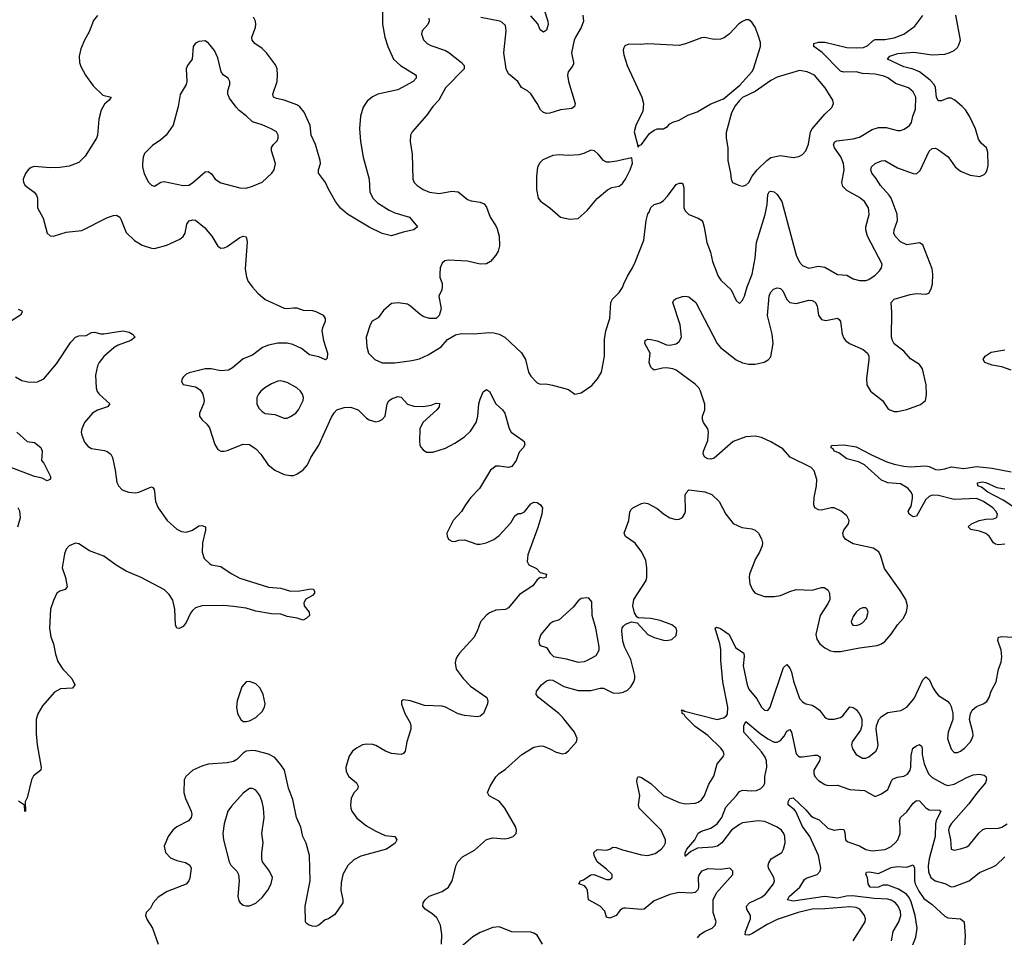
# Model space of a CAD drawing. Header units: inches. Extents: x 1771504 to 1971212, y 471788 to 643615.
# Tile 428 of 587: x 1856177 to 1862406, y 612552 to 618360. Entities that reach past the tile are written whole.
import ezdxf

# ---------------------------------------------------------------- set-up
doc = ezdxf.new("R2010")
doc.units = ezdxf.units.IN
doc.header["$MEASUREMENT"] = 0
doc.layers.add('B8651', color=7, linetype='Continuous')
doc.layers.add('B8661', color=7, linetype='Continuous')

msp = doc.modelspace()

# ---------------------------------------------------------------- linework, layer by layer
at = {"layer": 'B8651', "color": 5}
for points, elevation in [([(1858472.3, 618550), (1858471.3, 618331.3), (1858487, 618250), (1858505.3, 618190), (1858542.4, 618110), (1858586.5, 618070), (1858684.9, 618010), (1858684.2, 617990), (1858665.7, 617970), (1858570, 617917.1), (1858442.8, 617890), (1858408.2, 617871.8), (1858375.2, 617844.8), (1858350, 617806.6), (1858332.4, 617750), (1858327.3, 617672.7), (1858333.4, 617590), (1858348.9, 617490), (1858386.8, 617350), (1858393, 617270), (1858410, 617230.3), (1858441, 617201), (1858515.1, 617155.1), (1858550, 617138.9), (1858642, 617110), (1858693, 617050), (1858671, 617030), (1858604, 617016), (1858530, 616991.3), (1858470, 617006.9), (1858387.1, 617047.1), (1858250, 617129.9), (1858207.4, 617167.4), (1858174, 617210), (1858130, 617287), (1858110.8, 617330), (1858066.8, 617390), (1858066.8, 617410), (1858079.9, 617450), (1858078.5, 617470), (1858049.2, 617570), (1858021.7, 617630), (1858014.2, 617690), (1857976.1, 617776.1), (1857950, 617808.4), (1857930, 617821), (1857850, 617850.6), (1857800.6, 617860.6), (1857782.4, 617870), (1857779.3, 617890), (1857804.8, 617970), (1857808.9, 618010), (1857805.6, 618050), (1857795.1, 618075.1), (1857737.7, 618150), (1857710, 618178.5), (1857663.6, 618210), (1857646.9, 618230), (1857645.1, 618250), (1857667.7, 618310), (1857669.8, 618330), (1857667.8, 618350), (1857655.6, 618375.6)], 420), ([(1859497.5, 618417.5), (1859519.2, 618350), (1859519.6, 618330), (1859510, 618295.1), (1859490, 618280.9), (1859470, 618297.2), (1859455.2, 618335.2), (1859410, 618385.1)], 420), ([(1856670, 618387.6), (1856644.5, 618355.5), (1856616.7, 618283.3), (1856586, 618230), (1856564.2, 618175.8), (1856552.6, 618130), (1856555.3, 618090), (1856563.8, 618063.8), (1856593.4, 618010), (1856642.6, 617942.6), (1856703.1, 617883.1), (1856754.8, 617870), (1856742.8, 617850), (1856713.5, 617826.5), (1856691.8, 617788.2), (1856676.5, 617730), (1856669.1, 617630), (1856662.4, 617610), (1856590, 617497.6), (1856550, 617456.9), (1856490, 617433), (1856430, 617424.8), (1856370, 617422.7), (1856269, 617431), (1856250, 617424.2), (1856230.3, 617409.7), (1856214.1, 617385.9), (1856199.3, 617350), (1856200.5, 617330), (1856211.8, 617311.8), (1856269, 617269), (1856283.1, 617250), (1856288.7, 617230), (1856290.3, 617170), (1856324.6, 617104.6), (1856350.6, 617010), (1856370, 616993), (1856390, 616990.4), (1856470, 617014.9), (1856570, 617026), (1856732.3, 617107.7), (1856770, 617121.3), (1856790, 617122.7), (1856810, 617110.3), (1856817.6, 617097.6), (1856850, 617014.4), (1856903, 616963), (1856952.5, 616932.5), (1857010, 616913.4), (1857030, 616911.7), (1857106.9, 616933.1), (1857190, 616970.3), (1857211.6, 616988.4), (1857223.5, 617010), (1857234, 617066), (1857241.8, 617078.2), (1857250, 617086.4), (1857270, 617094.3), (1857290, 617092), (1857345.1, 617045.1), (1857392.4, 616990), (1857430, 616926), (1857450, 616914), (1857470, 616915.5), (1857490, 616924.9), (1857570, 616981.7), (1857590, 616990.3), (1857610, 616986), (1857614.9, 616954.9), (1857603.2, 616783.2), (1857611.1, 616731.1), (1857622.8, 616702.8), (1857650, 616666.4), (1857683.7, 616630), (1857730, 616590.2), (1857850, 616534.7), (1857870, 616531.6), (1857910, 616537.6), (1857930, 616535.8), (1857970, 616522.7), (1858030, 616518.8), (1858050, 616513), (1858096.4, 616490), (1858110.3, 616470), (1858108.7, 616450), (1858092, 616410), (1858088.7, 616390), (1858099.6, 616330), (1858125, 616250), (1858123, 616217), (1858111.8, 616208.2), (1858070, 616227.1), (1858010, 616239.5), (1857959.3, 616279.3), (1857905, 616305), (1857870, 616313.3), (1857810, 616312), (1857750, 616301), (1857713.9, 616286.1), (1857650, 616238), (1857590, 616213.3), (1857523.3, 616156.6), (1857496.9, 616143.1), (1857450, 616137.8), (1857389, 616151), (1857350, 616151), (1857250, 616124.2), (1857230, 616116.3), (1857210, 616098.4), (1857203.7, 616090), (1857201.3, 616070), (1857210, 616050.8), (1857290, 616036.4), (1857317.6, 616017.6), (1857336.5, 615990), (1857344.6, 615950), (1857340.3, 615930), (1857314.4, 615870), (1857314.9, 615850), (1857328.2, 615830), (1857361, 615801), (1857377.6, 615777.6), (1857411.4, 615671.4), (1857430, 615640.5), (1857450, 615630.4), (1857470, 615628.9), (1857490, 615632.6), (1857590, 615673), (1857630, 615671.1), (1857670, 615643.9), (1857701.6, 615610), (1857745.9, 615545.9), (1857790, 615508.8), (1857850, 615482), (1857890, 615474.9), (1857910, 615476.3), (1857930, 615484), (1857969.6, 615510.4), (1857998, 615542), (1858019.7, 615590), (1858070, 615668), (1858150, 615843.7), (1858167, 615873), (1858184, 615890), (1858230, 615906.2), (1858270, 615908.9), (1858318, 615890), (1858370, 615837.3), (1858386.9, 615826.9), (1858430, 615815.5), (1858450, 615819.1), (1858470, 615830.6), (1858490, 615851), (1858501.5, 615930), (1858512.3, 615947.7), (1858530, 615960.7), (1858570, 615974.4), (1858591, 615971), (1858630, 615927.6), (1858670, 615914), (1858730, 615913.1), (1858779.3, 615920.7), (1858812.2, 615932.2), (1858832.1, 615932.1), (1858830.3, 615910), (1858816, 615890), (1858727.2, 615810), (1858708.7, 615770), (1858706.4, 615690), (1858708.4, 615670), (1858715.6, 615655.6), (1858730, 615637.3), (1858750, 615623.8), (1858790, 615623.1), (1858870, 615648.9), (1858930, 615680.9), (1858990, 615720.9), (1859030, 615756.9), (1859064.4, 615810), (1859074.5, 615850), (1859082.4, 615930), (1859090, 615958.8), (1859110, 616004), (1859130, 616020.7), (1859150, 616006.8), (1859188.5, 615928.5), (1859230.4, 615890), (1859245.3, 615870), (1859273.3, 615773.3), (1859286.7, 615750), (1859358.6, 615698.6), (1859367.7, 615690), (1859373, 615670), (1859363, 615650), (1859337.7, 615622.3), (1859317.1, 615570), (1859290, 615532.3), (1859270, 615526), (1859210, 615535.3), (1859190, 615534), (1859155.8, 615510), (1859086.3, 615393.7), (1859030, 615334.5), (1858996.4, 615290), (1858971.8, 615248.2), (1858918.8, 615190), (1858878.8, 615110), (1858881, 615090), (1858891.3, 615070), (1858910, 615058.8), (1858930, 615057.3), (1858954.8, 615065.2), (1858990, 615068), (1859070, 615041.6), (1859090, 615040.3), (1859128.5, 615048.5), (1859176.2, 615070), (1859210, 615095.6), (1859283.2, 615176.8), (1859310, 615220.7), (1859330, 615234.9), (1859350, 615235.3), (1859370, 615245.7), (1859410, 615295.5), (1859430, 615307.3), (1859450, 615304), (1859471, 615290), (1859484.9, 615270), (1859479.5, 615230), (1859454.4, 615145.6), (1859392.2, 614972.2), (1859387.4, 614930), (1859398, 614910), (1859446.4, 614886.4), (1859470, 614861), (1859510.2, 614850.2), (1859504.7, 614830), (1859490, 614826), (1859470, 614829.5), (1859450, 614815.1), (1859423.9, 614776.1), (1859338.8, 614721.2), (1859270, 614638), (1859250, 614626.3), (1859190, 614623.6), (1859150, 614605.6), (1859128, 614590), (1859091.5, 614548.5), (1859071.5, 614490), (1859049.2, 614450), (1858959.5, 614350), (1858944.4, 614330), (1858936.4, 614310), (1858932.4, 614290), (1858938.4, 614250), (1858982, 614190), (1859030, 614142.7), (1859132.2, 614070), (1859138.9, 614050), (1859136.9, 614030), (1859111.8, 613968.2), (1859090, 613952), (1859071.9, 613948.1), (1858990, 613956.9), (1858950, 613966.9), (1858870, 614009.7), (1858850, 614015.4), (1858738.9, 614018.9), (1858650, 614049.2), (1858603.6, 614056.4), (1858592.7, 614047.3), (1858592.7, 614027.3), (1858614, 613970), (1858648.2, 613910), (1858652, 613890), (1858651.6, 613870), (1858626, 613790), (1858614.6, 613730), (1858604.8, 613715.2), (1858590, 613708.7), (1858530, 613715.2), (1858491.2, 613730), (1858430, 613767.2), (1858410, 613773.8), (1858370, 613775.9), (1858345.5, 613770), (1858306.7, 613750), (1858282, 613730), (1858260.4, 613699.6), (1858241.1, 613630), (1858242.3, 613602.3), (1858259.5, 613570), (1858307.9, 613530), (1858318, 613510), (1858314.6, 613490), (1858290, 613466.3), (1858275, 613430), (1858269.4, 613390), (1858271.1, 613370), (1858279.2, 613350), (1858310, 613307.4), (1858370, 613258.5), (1858425.9, 613225.9), (1858490, 613196.5), (1858550.2, 613190.2), (1858563, 613170), (1858552.4, 613147.6), (1858498, 613110), (1858334.8, 613065.2), (1858290, 613042.4), (1858252.4, 613007.6), (1858221.7, 612950), (1858210, 612898), (1858208.9, 612850), (1858222, 612790), (1858221.3, 612770), (1858170, 612696.2), (1858130, 612669.3), (1858110, 612663.7), (1858070, 612629.4), (1858050, 612620.9), (1858030, 612622), (1858008.7, 612630), (1857990, 612641.2), (1857984.5, 612650), (1857983, 612750), (1858014.4, 612910), (1858010.8, 613070.8), (1857988.5, 613148.5), (1857968.5, 613190), (1857954.7, 613250), (1857927.7, 613310), (1857904.1, 613424.1), (1857877.4, 613497.4), (1857851.2, 613610), (1857830, 613644.8), (1857790, 613690.9), (1857750, 613711.7), (1857670, 613732.4), (1857650, 613735.1), (1857610, 613730.8), (1857590, 613718.7), (1857550, 613677.3), (1857530, 613665.5), (1857490, 613656.8), (1857370, 613647.3), (1857330, 613636), (1857271.8, 613610), (1857227.4, 613570), (1857217.6, 613550), (1857215.3, 613470), (1857225.7, 613430), (1857262.3, 613350), (1857266, 613330), (1857262, 613310), (1857245.5, 613290), (1857170, 613251.1), (1857144.9, 613230), (1857117, 613190), (1857090.5, 613130), (1857099.3, 613090), (1857130, 613054.9), (1857170, 613039.5), (1857226.1, 613026.1), (1857252.2, 613010), (1857261.1, 612990), (1857253.9, 612926.1), (1857247.4, 612910), (1857230.2, 612889.8), (1857110, 612842.8), (1857053.3, 612806.7), (1857020.3, 612770), (1857003.6, 612736.4), (1856977.1, 612710), (1856971.8, 612690), (1856982.8, 612662.8), (1857017.8, 612610), (1857052.8, 612510)], 420), ([(1858764.7, 618370), (1858766.5, 618350), (1858758.2, 618330), (1858724, 618290), (1858718.3, 618270), (1858732.4, 618232.4), (1858754.9, 618210), (1858777.3, 618197.3), (1858870, 618165.2), (1858892.7, 618152.7), (1858973, 618090), (1858988.2, 618070), (1858988.2, 618050), (1858871.5, 617930), (1858829, 617850), (1858790.2, 617810), (1858750, 617753.3), (1858660.5, 617650), (1858650.4, 617630), (1858646.4, 617590), (1858659.6, 617510), (1858664.4, 617350), (1858672.7, 617330), (1858690.6, 617310), (1858730, 617285.7), (1858770, 617268.9), (1858830, 617260.3), (1858910, 617274), (1858950, 617270.4), (1859010, 617223), (1859033.8, 617213.8), (1859090, 617204.9), (1859115.1, 617195.1), (1859130, 617174.8), (1859154.3, 617110), (1859190, 617055.3), (1859197, 617037), (1859210.1, 616989.9), (1859211.5, 616928.5), (1859204, 616896), (1859190, 616869.4), (1859156.3, 616830), (1859130, 616815.1), (1859090, 616814), (1859010, 616832.8), (1858890, 616837.6), (1858866.9, 616833.1), (1858850, 616819), (1858836.3, 616790), (1858834.9, 616750), (1858835.5, 616730), (1858848.7, 616690), (1858850.4, 616670), (1858847, 616650), (1858828.5, 616610), (1858842.6, 616530), (1858831.5, 616488.5), (1858811.7, 616468.3), (1858770.4, 616469.6), (1858730, 616482.6), (1858710, 616494), (1858650, 616548), (1858630, 616560.5), (1858570.7, 616569.3), (1858530, 616564), (1858479.5, 616520.5), (1858445.7, 616474.3), (1858407.6, 616452.4), (1858394, 616430), (1858368.8, 616350), (1858373.1, 616290), (1858383.7, 616250), (1858423, 616210), (1858470, 616188.9), (1858550, 616188.2), (1858657.2, 616202.7), (1858705.7, 616214.3), (1858761.3, 616238.7), (1858842.7, 616290), (1858884, 616336), (1858934.2, 616365.9), (1858970, 616373.7), (1859050, 616372), (1859150, 616380.2), (1859177.5, 616377.5), (1859210, 616369), (1859246, 616350), (1859350.9, 616250.9), (1859377.8, 616210), (1859394.9, 616130), (1859410, 616104), (1859450, 616062.8), (1859470, 616054), (1859505.4, 616054.6), (1859547.1, 616047.1), (1859650, 616019.1), (1859690, 615990.7), (1859730, 615999.1), (1859795.9, 616044.1), (1859832.5, 616087.5), (1859857.2, 616130), (1859877, 616230), (1859877.2, 616337.2), (1859886.2, 616390), (1859909.7, 616469.7), (1859916.3, 616570), (1859928, 616592), (1859970, 616633.4), (1859990, 616665.5), (1860000, 616687.8)], 440), ([(1859739, 618390), (1859743.2, 618350), (1859729.1, 618310), (1859692.3, 618250), (1859684.7, 618230), (1859667.9, 618150), (1859681.5, 618090), (1859679.9, 618080.1), (1859674.7, 618065.3), (1859647.2, 618030), (1859641.7, 618010), (1859649.1, 617970), (1859692, 617830), (1859688, 617810), (1859670, 617798.9), (1859598, 617790), (1859530, 617767.8), (1859510, 617765.6), (1859490, 617772.7), (1859472.7, 617790), (1859451.8, 617830), (1859410, 617891.6), (1859390, 617909.6), (1859352.2, 617932.2), (1859329.3, 617970), (1859270, 618018), (1859255.1, 618050), (1859239.7, 618150), (1859254.3, 618290), (1859250, 618324), (1859230, 618343.6), (1859214, 618350), (1859094.2, 618374.2)], 440), ([(1860000, 618183.2), (1859995.3, 618170), (1859996.5, 618150), (1860000, 618137.8)], 460), ([(1860000, 617474.6), (1859955.6, 617464.4), (1859910, 617457.6), (1859890, 617459.5), (1859870, 617469.5), (1859837, 617510), (1859812.7, 617530), (1859790, 617534), (1859746.8, 617513.2), (1859714.9, 617505.1), (1859650, 617501.1), (1859590, 617505.1), (1859550, 617500.5), (1859487.3, 617472.7), (1859466.6, 617453.4), (1859453.2, 617426.8), (1859446.4, 617370), (1859446.2, 617286.2), (1859457.3, 617230), (1859472.5, 617212.5), (1859530.3, 617170.3), (1859598, 617110), (1859658.5, 617098.5), (1859710, 617102), (1859766.5, 617153.5), (1859830, 617227.7), (1859895.6, 617284.4), (1859922.7, 617297.3), (1859970, 617306.4), (1859990, 617323), (1860000, 617336.8)], 460), ([(1856167.6, 616527.6), (1856190, 616517.3), (1856193.4, 616510), (1856181.1, 616490), (1856085.5, 616430)], 380), ([(1856150, 616099.3), (1856190, 616077), (1856227.7, 616067.7), (1856270, 616065.7), (1856290, 616067.2), (1856330, 616087.2), (1856410, 616182), (1856500.3, 616319.7), (1856530, 616351.8), (1856550, 616359.5), (1856597.7, 616362.3), (1856630, 616380.4), (1856650, 616382.6), (1856690, 616372.6), (1856710, 616372.6), (1856830.3, 616390.3), (1856870, 616382), (1856890, 616370.6), (1856907.3, 616350), (1856879.1, 616330), (1856799.8, 616300.2), (1856775.2, 616284.8), (1856710, 616228.9), (1856679, 616190), (1856670, 616169.4), (1856656.8, 616110), (1856660.2, 616030), (1856667.7, 616007.7), (1856679.7, 615990), (1856746.4, 615930), (1856733, 615910), (1856670, 615889), (1856638, 615870), (1856586.5, 615810), (1856569, 615770), (1856566.5, 615750), (1856568.9, 615730), (1856586.8, 615686.8), (1856610, 615658.9), (1856630, 615646.9), (1856712.6, 615632.6), (1856730, 615626.5), (1856753.1, 615610), (1856763.2, 615590), (1856780.7, 615510), (1856791.3, 615431.3), (1856802, 615410), (1856825.3, 615385.3), (1856866, 615370), (1856910, 615366), (1856930, 615370.2), (1857010, 615403.8), (1857018.6, 615398.6), (1857027, 615387), (1857030, 615372), (1857036.1, 615310), (1857052.8, 615270), (1857110.3, 615190), (1857170, 615135.6), (1857200.2, 615120.2), (1857230, 615116.9), (1857269.5, 615130), (1857310, 615156.1), (1857330, 615158.3), (1857351.6, 615151.5), (1857352, 615130), (1857332.6, 615050), (1857330.2, 614990.2), (1857344.9, 614950), (1857377.9, 614917.9), (1857390.2, 614910.2), (1857450, 614898.8), (1857514.4, 614854.4), (1857570, 614825.6), (1857750, 614768.9), (1857830, 614762.6), (1857890, 614743.6), (1857950, 614745.3), (1858018.3, 614758.3), (1858034.9, 614754.9), (1858042, 614742), (1858042, 614730), (1858030, 614716), (1857987.1, 614692.9), (1857975.5, 614670), (1857976.3, 614650), (1858007.3, 614610), (1858010.8, 614590), (1857990, 614569.3), (1857970, 614559.3), (1857933, 614573), (1857870, 614583.5), (1857830, 614598.3), (1857770, 614599.4), (1857670, 614616.2), (1857610, 614635.4), (1857530, 614646.8), (1857468.2, 614651.8), (1857330, 614649.8), (1857290, 614637.7), (1857270, 614621.1), (1857256.7, 614603.3), (1857230, 614544.2), (1857210, 614520.5), (1857186.2, 614506.2), (1857170, 614509.6), (1857163.1, 614530), (1857158.6, 614630), (1857145.7, 614685.7), (1857122.8, 614722.8), (1857091.9, 614751.9), (1856946.3, 614830), (1856850, 614869.9), (1856787, 614907), (1856710, 614964.1), (1856617.8, 614997.8), (1856550, 615043.6), (1856530, 615047.6), (1856490, 615029.6), (1856471.5, 615008.5), (1856459.4, 614980.6), (1856445.5, 614890), (1856466.5, 614830), (1856478, 614770), (1856465.3, 614754.8), (1856430, 614743.1), (1856412.2, 614730), (1856390, 614685.1), (1856371, 614630), (1856365.6, 614510), (1856373.7, 614453.7), (1856390.3, 614410), (1856404.1, 614344.1), (1856419, 614299), (1856450.4, 614250), (1856506.7, 614190), (1856526.4, 614150), (1856510.8, 614130), (1856435.8, 614124.2), (1856397, 614103), (1856321.8, 614018.2), (1856292.1, 613967.9), (1856281.5, 613930), (1856280.7, 613840.7), (1856286.5, 613770), (1856313.4, 613626.6), (1856310.8, 613610), (1856264.9, 613575.1), (1856250.6, 613550), (1856224.7, 613435.3), (1856212, 613410), (1856214, 613350), (1856210, 613348), (1856208, 613388), (1856170, 613414)], 380), ([(1856158.8, 615750), (1856224.7, 615690), (1856270, 615684.7), (1856310, 615652), (1856318, 615630), (1856314, 615570), (1856330, 615554), (1856372, 615470), (1856371.6, 615451.6), (1856350, 615442), (1856319.5, 615459.5), (1856270, 615468.4), (1856110, 615529.8)], 360), ([(1856165.3, 615150), (1856181, 615210), (1856176.9, 615250), (1856168, 615270)], 380), ([(1860000, 614404.9), (1859993.8, 614426.2), (1859987, 614493), (1859989.2, 614510.8), (1859997.9, 614522.1), (1860000, 614524.2)], 420), ([(1858846.2, 612510), (1858846.8, 612570), (1858838.8, 612630), (1858815.8, 612675.8), (1858783.8, 612703.8), (1858742.4, 612730), (1858727.4, 612750), (1858729.8, 612770), (1858742.4, 612790), (1858767.4, 612812.6), (1858850, 612842.8), (1858890, 612870.3), (1858913.1, 612910), (1858937.8, 613010), (1858948.9, 613031.1), (1858978.4, 613061.6), (1859055.3, 613104.7), (1859130, 613171.8), (1859170, 613182), (1859243.7, 613176.3), (1859270, 613179), (1859299.5, 613190), (1859317.4, 613210), (1859319.7, 613230), (1859315.6, 613250), (1859246.4, 613370), (1859210, 613414), (1859147.2, 613447.2), (1859139.7, 613459.7), (1859136.9, 613470), (1859153.1, 613510), (1859190, 613568.7), (1859210, 613588.5), (1859250, 613616.4), (1859353.6, 613710), (1859430, 613755.6), (1859470, 613763.5), (1859490, 613761.2), (1859530, 613746.2), (1859570, 613723.2), (1859610, 613713.1), (1859630, 613718.9), (1859650, 613731.7), (1859699.7, 613790), (1859703.9, 613810), (1859686.8, 613850), (1859610, 613946.8), (1859587, 613970), (1859458.5, 614070), (1859443.9, 614090), (1859446.4, 614110), (1859477.8, 614150), (1859510, 614175.2), (1859530, 614181.4), (1859550, 614179.8), (1859619.6, 614139.6), (1859710, 614113.7), (1859790, 614115.3), (1859850, 614130.2), (1859870, 614128.4), (1859930, 614098.8), (1859963, 614097), (1859996.4, 614103.6), (1860000, 614105.5)], 420), ([(1860000, 612736.3), (1859990, 612734.7), (1859975.7, 612724.3), (1859950, 612689.8), (1859910, 612673.7), (1859890, 612679.3), (1859878.7, 612718.7), (1859849.9, 612749.9), (1859775.6, 612790), (1859769.7, 612849.7), (1859763.3, 612863.3), (1859750, 612877.6), (1859715.3, 612890), (1859725.2, 612910), (1859743.1, 612916.9), (1859790, 612947.6), (1859810.3, 612950.3), (1859890, 612917.6), (1859910, 612919.3), (1859926, 612930), (1859924.5, 612950), (1859890, 612983.6), (1859829.5, 613030), (1859812, 613070), (1859809.4, 613090), (1859830, 613107.7), (1859890, 613104.9), (1859910, 613110.4), (1859930, 613123.1), (1859950, 613121.1), (1859990, 613105.4), (1860000, 613102.9)], 380), ([(1859484.2, 612510), (1859450, 612565.1), (1859430, 612578.9), (1859410, 612585.4), (1859290, 612587.1), (1859210, 612618.3), (1859170, 612613.5), (1859090, 612582.8), (1859044, 612556), (1858970, 612491.8)], 420)]:
    msp.add_lwpolyline(points, dxfattribs=dict(at, elevation=elevation))
for points, elevation in [([(1857350, 618227), (1857310, 618222.9), (1857288.6, 618211.4), (1857274.9, 618190), (1857267.3, 618110), (1857238.8, 618070), (1857230.6, 618050), (1857234.4, 617970), (1857230.4, 617949.6), (1857192.7, 617887.3), (1857179.5, 617810), (1857146.7, 617693.3), (1857103.7, 617630), (1857070, 617599.7), (1857016.2, 617563.8), (1856967.1, 617512.9), (1856958, 617490), (1856953.4, 617450), (1856953.4, 617430), (1856964.1, 617384.1), (1856992.1, 617332.1), (1857010, 617314), (1857030, 617307.7), (1857068.7, 617331.3), (1857090, 617336.1), (1857210, 617310.2), (1857246.7, 617313.3), (1857270, 617327.4), (1857350, 617397.1), (1857370, 617400.5), (1857390, 617385.5), (1857414, 617350), (1857450, 617326.9), (1857570, 617296.5), (1857610, 617294.9), (1857650, 617305.7), (1857710, 617333), (1857771.4, 617388.6), (1857787, 617410), (1857795.1, 617450), (1857769.6, 617530), (1857769.4, 617550.6), (1857782, 617570), (1857806.6, 617593.4), (1857812.3, 617610), (1857812, 617630), (1857800.7, 617650), (1857767, 617670), (1857710, 617694.6), (1857650, 617713.7), (1857610, 617750.9), (1857564.7, 617784.7), (1857545.8, 617805.8), (1857503.9, 617863.9), (1857493.5, 617890), (1857493, 617910), (1857505.6, 617950), (1857507, 617970), (1857496, 617990), (1857466, 618010), (1857450.9, 618030.9), (1857430, 618119), (1857410, 618166), (1857372.3, 618212.3)], 440), ([(1857830, 616075.1), (1857810, 616073.3), (1857770, 616055.8), (1857728, 616030), (1857703, 616010), (1857687.3, 615990), (1857676.3, 615970), (1857677.6, 615930), (1857690, 615902), (1857710, 615879.5), (1857730, 615868.8), (1857790, 615862.3), (1857850, 615838.4), (1857870, 615839.3), (1857890, 615848.4), (1857923.7, 615870), (1857941.6, 615890), (1857969.7, 615950), (1857973, 615970), (1857965.1, 615990), (1857954, 616010), (1857929.4, 616030), (1857870, 616063)], 440), ([(1859762, 614702), (1859730, 614696), (1859710, 614682.7), (1859678, 614642), (1859590, 614560.9), (1859550, 614549.3), (1859530, 614536.2), (1859474.9, 614470), (1859460.4, 614430), (1859463, 614410), (1859470, 614398.8), (1859510, 614387.7), (1859533.7, 614350), (1859553.4, 614330), (1859635.1, 614315.1), (1859710, 614293.4), (1859750, 614298.9), (1859770, 614306.3), (1859823.8, 614336.2), (1859843, 614370), (1859843.5, 614390), (1859820.9, 614510), (1859798.7, 614590), (1859796, 614676), (1859778, 614698)], 440), ([(1857630, 614172), (1857610, 614169.4), (1857583, 614137), (1857553.7, 614050), (1857548.8, 614010), (1857555.5, 613970), (1857576, 613930), (1857590, 613918.8), (1857610, 613917.3), (1857630, 613923), (1857670, 613944.4), (1857710, 613981.3), (1857726.6, 614010), (1857729.7, 614030), (1857717.7, 614090), (1857697.6, 614130), (1857670, 614156.2)], 420), ([(1857650, 613494.7), (1857630, 613494.7), (1857590, 613465.6), (1857516.6, 613383.4), (1857493.1, 613350), (1857470.3, 613270), (1857462.3, 613210), (1857466.5, 613170), (1857502.3, 613030), (1857512.4, 613010), (1857550.5, 612970), (1857560.4, 612950), (1857564.9, 612910), (1857556.3, 612810), (1857563.4, 612783.4), (1857570.6, 612770.6), (1857590, 612756), (1857610, 612750.8), (1857630, 612750.7), (1857670, 612768), (1857710, 612803.8), (1857746.3, 612850), (1857767.8, 612890), (1857776.2, 612930), (1857757.6, 612970), (1857712.8, 613030), (1857708, 613050), (1857708.1, 613088.1), (1857716.4, 613150), (1857709.6, 613210), (1857724.4, 613310), (1857719.7, 613370), (1857711, 613410), (1857695.1, 613450), (1857670, 613483.6)], 440)]:
    msp.add_lwpolyline(points, close=True, dxfattribs=dict(at, elevation=elevation))
at = {"layer": 'B8661', "color": 5}
for points, elevation in [([(1860000, 614524.2), (1860010, 614533.6), (1860048.2, 614548.2), (1860083.8, 614543.8), (1860150, 614469), (1860190, 614449.1), (1860250, 614432.7), (1860270, 614430.3), (1860303.3, 614436.7), (1860330, 614462.8), (1860335.1, 614490), (1860329.5, 614510), (1860302.7, 614530), (1860230, 614557.3), (1860170, 614569.6), (1860090, 614575.1), (1860081.3, 614581.3), (1860066.1, 614606.1), (1860056.1, 614650), (1860061.8, 614690), (1860140.6, 614810), (1860145.2, 614830), (1860145.6, 614890), (1860137.5, 614937.5), (1860112.8, 614990), (1860070, 615046.6), (1860009.6, 615090), (1860001.3, 615110), (1860029.7, 615190), (1860036.9, 615243.1), (1860042.9, 615257.1), (1860055.1, 615270), (1860110, 615299), (1860130, 615302.7), (1860150, 615299), (1860210, 615267.2), (1860250, 615231.8), (1860290, 615207), (1860330, 615197), (1860350, 615199.5), (1860370.8, 615209.2), (1860385.7, 615234.3), (1860389.7, 615250.3), (1860387.6, 615350), (1860393.8, 615366.2), (1860410, 615383.7), (1860512, 615372), (1860555.3, 615355.3), (1860601.7, 615310), (1860643.6, 615230), (1860690, 615171.8), (1860745.4, 615145.4), (1860810, 615138), (1860830, 615129.1), (1860850.9, 615110), (1860870, 615074), (1860875.9, 615050), (1860875, 615030), (1860858.2, 614990), (1860832, 614948), (1860794.7, 614850), (1860792.4, 614830), (1860797.3, 614790), (1860812.7, 614752.7), (1860830.2, 614730.2), (1860889.5, 614709.5), (1860950, 614708.6), (1860990, 614716.8), (1861050, 614742.2), (1861090, 614753.2), (1861190, 614748.9), (1861250, 614766.7), (1861267.1, 614767.1), (1861290, 614752), (1861301.1, 614730), (1861301.6, 614690), (1861292.9, 614667.1), (1861241.8, 614590), (1861214.2, 614470), (1861219.5, 614439.5), (1861239.6, 614410), (1861270, 614384.9), (1861306.2, 614366.2), (1861330, 614360.6), (1861370, 614360.7), (1861490, 614384.8), (1861601.2, 614398.8), (1861630, 614409.1), (1861650, 614424), (1861690, 614471.5), (1861730.8, 614529.2), (1861766.8, 614570), (1861787.8, 614610), (1861793.3, 614650), (1861783.1, 614690), (1861747.9, 614747.9), (1861647.6, 614887.6), (1861625.7, 614965.7), (1861611.8, 614991.8), (1861576.1, 615016.1), (1861450, 615042.9), (1861403.5, 615070), (1861388.7, 615090), (1861383.9, 615110), (1861391, 615130), (1861421, 615170), (1861424.7, 615190), (1861410, 615219.7), (1861373.3, 615250), (1861330, 615269.8), (1861310, 615270.6), (1861250, 615256.5), (1861230, 615257.5), (1861207, 615270), (1861201.9, 615290), (1861203.7, 615336.3), (1861218.6, 615410), (1861221, 615450), (1861204.2, 615504.2), (1861185.4, 615525.4), (1861051.1, 615591.1), (1861005, 615645), (1860930, 615688.4), (1860870, 615715.8), (1860830, 615724.3), (1860770, 615720.2), (1860690, 615690.7), (1860570, 615585.4), (1860550, 615578.9), (1860530, 615580.5), (1860511.1, 615591.1), (1860500.5, 615610), (1860503.1, 615630), (1860530, 615697.3), (1860534.8, 615750), (1860529.8, 615770), (1860503.5, 615810), (1860496.4, 615830), (1860497.6, 615850), (1860511, 615890), (1860512.3, 615927.7), (1860483.4, 616010), (1860472.8, 616030), (1860450, 616054.5), (1860330, 616142.4), (1860310, 616150.7), (1860270, 616155.8), (1860244.7, 616155.3), (1860190, 616143), (1860180.7, 616150), (1860170, 616162), (1860160.4, 616190), (1860165.6, 616250), (1860131.6, 616310), (1860133.2, 616330), (1860150, 616338.4), (1860170, 616336.5), (1860210, 616326.7), (1860270, 616302.6), (1860290, 616300.3), (1860330, 616307.9), (1860350, 616323.7), (1860363.5, 616350), (1860354.8, 616430), (1860309.8, 616570.2), (1860315.6, 616584.4), (1860326.2, 616593.8), (1860370, 616608.9), (1860390.3, 616610.3), (1860410, 616606.3), (1860454.6, 616570), (1860590, 616311.5), (1860610, 616284.7), (1860710, 616208), (1860750, 616188), (1860790, 616179.6), (1860830, 616179.6), (1860887.2, 616192.7), (1860913.2, 616206.8), (1860930, 616227.3), (1860944.4, 616310), (1860938, 616370), (1860908.5, 616488.5), (1860918.2, 616610), (1860926.9, 616633.1), (1860946, 616654), (1860970, 616663.7), (1860981.5, 616661.5), (1860990, 616659.3), (1861005.2, 616645.2), (1861030, 616590.4), (1861050.2, 616570.2), (1861090, 616563.9), (1861170, 616584.9), (1861190, 616582.8), (1861210, 616571.5), (1861222.8, 616550), (1861231.8, 616490), (1861250, 616462.4), (1861276.5, 616456.5), (1861350, 616470.3), (1861362.3, 616462.3), (1861370.2, 616450), (1861380.3, 616370), (1861390, 616344.9), (1861401.6, 616330), (1861427.3, 616310), (1861513.7, 616273.7), (1861540.9, 616250), (1861549.2, 616230), (1861550.2, 616210), (1861534.9, 616090), (1861536.4, 616050), (1861560.5, 616010), (1861636.4, 615950), (1861670, 615900.5), (1861682, 615890), (1861710, 615879.5), (1861730, 615879.5), (1861790, 615892.7), (1861876.1, 615923.9), (1861907.3, 615950), (1861913.6, 615986.4), (1861912.1, 616050), (1861889.7, 616150), (1861870, 616176.9), (1861813.8, 616213.8), (1861770, 616262.4), (1861709.8, 616309.8), (1861698.3, 616330), (1861693.5, 616350), (1861695.6, 616510), (1861689.8, 616570), (1861710, 616592.3), (1861810, 616621.3), (1861850, 616626.5), (1861910, 616623), (1861929.5, 616630.5), (1861943.6, 616656.4), (1861951, 616689), (1861955, 616750), (1861950, 616784), (1861890, 616936.2), (1861870, 616947.8), (1861790, 616935.1), (1861750, 616955.3), (1861716.5, 616990), (1861707.2, 617010), (1861709.8, 617030), (1861731.2, 617090), (1861729, 617130), (1861689.9, 617229.9), (1861677.8, 617250), (1861622.2, 617310), (1861595.9, 617355.9), (1861568.6, 617390), (1861562.7, 617410), (1861565.7, 617430), (1861589.5, 617450), (1861630, 617467.7), (1861650, 617470.2), (1861730, 617422.5), (1861830, 617386.3), (1861850, 617384.9), (1861873.5, 617406.5), (1861930, 617528.7), (1861950, 617546), (1861970, 617547.4), (1861990, 617537.4), (1862051.7, 617491.7), (1862096, 617430), (1862130, 617402), (1862190, 617376.5), (1862251.6, 617368.4), (1862279.7, 617380.3), (1862290, 617391), (1862298.4, 617410), (1862303.3, 617436.7), (1862302, 617522), (1862293.2, 617550), (1862259.8, 617579.8), (1862243.5, 617603.5), (1862223.1, 617670), (1862186.9, 617750), (1862160.4, 617790), (1862140.4, 617810), (1862093.7, 617850), (1862070, 617863.1), (1862050, 617864.6), (1862010, 617847.6), (1861987.8, 617847.8), (1861977.7, 617870), (1861971.2, 617931.2), (1861963.1, 617950), (1861937.6, 617977.6), (1861870, 618030.7), (1861830, 618046.5), (1861770, 618062.3), (1861667.3, 618110), (1861681.1, 618130), (1861733.3, 618146.7), (1861834.5, 618154.5), (1861950, 618137), (1862030, 618142.3), (1862058, 618150), (1862090, 618165.7), (1862110, 618184.4), (1862119.6, 618200.4), (1862128.7, 618230), (1862100.7, 618390)], 420), ([(1860000, 616687.8), (1860022.4, 616737.6), (1860054.5, 616790), (1860070, 616824.9), (1860124.6, 616964.6), (1860139.6, 617090), (1860150, 617130.8), (1860158.7, 617141.3), (1860170, 617170.7), (1860190, 617190.7), (1860230, 617201.6), (1860250, 617217), (1860275.9, 617244.1), (1860330, 617318), (1860350, 617326), (1860370, 617326), (1860377.7, 617297.7), (1860379, 617170), (1860386.9, 617150), (1860410, 617126.7), (1860470, 617103.6), (1860490, 617091.7), (1860498.5, 617078.5), (1860507.7, 617047.7), (1860523.9, 616950), (1860548.4, 616890), (1860561.1, 616830), (1860596.3, 616736.3), (1860612.1, 616712), (1860678.4, 616650), (1860710, 616582), (1860730, 616564.7), (1860750, 616584.7), (1860762.7, 616610), (1860779.7, 616670), (1860811.7, 616750), (1860829.9, 616850.1), (1860838.4, 616950), (1860893.4, 617126.6), (1860905.2, 617190), (1860910, 617254), (1860919.6, 617270), (1860930, 617275.5), (1860950, 617271.3), (1860970, 617254.6), (1860999.1, 617210), (1861090, 616870.7), (1861110, 616826), (1861130, 616804.9), (1861170, 616788.4), (1861230, 616800.3), (1861270, 616794.9), (1861350, 616748.5), (1861410, 616743.8), (1861450, 616720.5), (1861490, 616708.7), (1861530, 616710.4), (1861550, 616715.8), (1861590, 616742.4), (1861617.6, 616770), (1861629.6, 616790), (1861633.1, 616813.1), (1861540.3, 616990), (1861529.8, 617030), (1861530.9, 617050), (1861552, 617128), (1861547.1, 617170), (1861521.1, 617210), (1861490, 617235.1), (1861410, 617279.8), (1861385.5, 617305.5), (1861379.2, 617330), (1861392.2, 617410), (1861389, 617450), (1861371.6, 617491.6), (1861331.5, 617550), (1861326.6, 617573.4), (1861333.3, 617586.7), (1861346.5, 617593.5), (1861450, 617606.8), (1861490, 617616.6), (1861570, 617665.1), (1861610, 617677.1), (1861658.7, 617678.7), (1861730, 617658.7), (1861750, 617658.7), (1861773, 617667), (1861805.6, 617690), (1861818.9, 617710), (1861827.8, 617750), (1861845.3, 617794.7), (1861845.6, 617870), (1861830, 617904.7), (1861799.6, 617930), (1861717.4, 617957.4), (1861670, 617992.3), (1861643.4, 618003.4), (1861590, 618015.8), (1861510, 618019.6), (1861470, 618030.8), (1861390, 618028.6), (1861370, 618035.2), (1861253, 618153), (1861201.7, 618190), (1861201.6, 618210), (1861230, 618218.3), (1861270, 618218.9), (1861410, 618184.6), (1861470, 618181.5), (1861515.6, 618184.4), (1861543.9, 618196.1), (1861574.1, 618225.9), (1861590, 618235.1), (1861650, 618234.7), (1861710, 618244.6), (1861771.1, 618268.9), (1861840.3, 618319.7), (1861890, 618387.7)], 440), ([(1860000, 618137.8), (1860019.5, 618070), (1860112, 617870), (1860124.2, 617830), (1860118.3, 617781.7), (1860075.5, 617690), (1860065.5, 617650), (1860090, 617554), (1860095.3, 617564.7), (1860110, 617571.3), (1860160.8, 617639.2), (1860190, 617661.6), (1860210, 617668.7), (1860250, 617670.3), (1860275.7, 617684.3), (1860290, 617700.5), (1860308.2, 617711.8), (1860350, 617724.4), (1860404.2, 617755.8), (1860462.2, 617777.8), (1860550, 617828.2), (1860630, 617860.4), (1860733.1, 617946.9), (1860808.3, 618030), (1860820.4, 618050), (1860863.7, 618190), (1860863.2, 618216.8), (1860850, 618262), (1860830, 618314), (1860810, 618345.2), (1860790, 618359.3), (1860770, 618359.3), (1860750, 618349.3), (1860726.7, 618333.3), (1860668.2, 618270), (1860634, 618246), (1860610, 618237.7), (1860570, 618234.8), (1860510, 618247.1), (1860490, 618245.4), (1860390, 618208), (1860350, 618198), (1860150, 618208.2), (1860103.8, 618203.8), (1860030, 618206), (1860004.4, 618195.6), (1860000, 618183.2)], 460), ([(1860000, 617336.8), (1860009.6, 617350), (1860039.5, 617410), (1860053.2, 617453.2), (1860050, 617486), (1860000, 617474.6)], 460), ([(1862450, 616142.3), (1862390, 616163.7), (1862330, 616174.6), (1862283.7, 616190), (1862272, 616210), (1862285.6, 616230), (1862323.7, 616256.3), (1862410, 616270.2)], 380), ([(1862410, 615041.3), (1862370, 615037.1), (1862350, 615041.2), (1862337.7, 615050), (1862311.4, 615091.4), (1862290, 615109.3), (1862250, 615123.6), (1862193.9, 615133.9), (1862178, 615150), (1862199.1, 615170), (1862247.6, 615190), (1862290, 615198.7), (1862338, 615202), (1862358.3, 615210), (1862362.4, 615230), (1862351.7, 615250), (1862333.5, 615270), (1862275, 615310), (1862230, 615330.3), (1862090, 615324.1), (1861990, 615348.4), (1861949.7, 615350.3), (1861930, 615343.2), (1861910, 615322.5), (1861850, 615217.6), (1861830, 615213.3), (1861804.5, 615230), (1861797.8, 615250), (1861818.1, 615281.9), (1861826.4, 615330), (1861825.2, 615350), (1861817.8, 615370), (1861795.2, 615395.2), (1861750, 615422.1), (1861670, 615429.4), (1861630, 615446.8), (1861522.4, 615542.4), (1861482.9, 615562.9), (1861410, 615581.5), (1861358.8, 615618.8), (1861329.8, 615630), (1861323.5, 615643.5), (1861309.9, 615649.9), (1861310, 615654), (1861314, 615666), (1861390, 615668.7), (1861470, 615657.3), (1861566, 615606), (1861662.1, 615562.1), (1861710, 615546.1), (1861770, 615534.2), (1861810, 615530.7), (1861910, 615536.9), (1861930, 615532.4), (1861970, 615512.7), (1861990, 615511.7), (1862030, 615517.7), (1862070, 615531.1), (1862150, 615519.5), (1862230, 615532.7), (1862330, 615521.2), (1862450, 615498.1)], 380), ([(1862473.5, 615270), (1862398.2, 615318.2), (1862302.9, 615370), (1862261, 615401), (1862239.6, 615410), (1862236, 615430), (1862265.3, 615434.7), (1862289.1, 615430.9), (1862359.4, 615399.4), (1862410, 615391.7)], 360), ([(1860000, 613102.9), (1860110, 613074.7), (1860150, 613069.3), (1860196.6, 613083.4), (1860234.3, 613110), (1860252.8, 613130), (1860262, 613150), (1860263.5, 613170), (1860236, 613230), (1860096.3, 613370), (1860092.2, 613390), (1860099.4, 613450), (1860082.4, 613537.6), (1860083.1, 613556.9), (1860089.7, 613570.3), (1860110, 613563.7), (1860170, 613525.2), (1860249.1, 613449.1), (1860350, 613405.3), (1860390, 613396.8), (1860450, 613401.2), (1860470, 613408), (1860490, 613422.3), (1860509.3, 613450.7), (1860537.7, 613522.3), (1860567.6, 613572.4), (1860588.6, 613651.4), (1860622.4, 613690), (1860633.3, 613710), (1860626.9, 613730), (1860612.1, 613750), (1860530.5, 613830), (1860450, 613887), (1860388, 613950), (1860381.6, 613961.6), (1860368.4, 613970), (1860367.3, 613987.3), (1860362, 613990), (1860374.8, 613990), (1860383.4, 613983.4), (1860590, 613931.7), (1860630, 613940.6), (1860647.2, 613952.8), (1860654.3, 613965.7), (1860657.9, 614010), (1860626.4, 614170), (1860613.1, 614306.9), (1860613.5, 614373.5), (1860606.9, 614410), (1860577, 614510), (1860584.7, 614515.3), (1860610, 614506.3), (1860664.8, 614470), (1860706, 614386), (1860757.5, 614350), (1860760.8, 614330), (1860754.5, 614270), (1860778.8, 614150), (1860790, 614123.6), (1860841.5, 614061.5), (1860870, 614008.4), (1860890, 613990.4), (1860910, 613988.7), (1860924.7, 614010), (1861010, 614259.1), (1861030, 614279.5), (1861050, 614254.9), (1861060.5, 614230), (1861073.5, 614173.5), (1861110, 614064.2), (1861130, 614042), (1861150, 614030.2), (1861190, 614020.7), (1861212.4, 614010), (1861237.6, 613990), (1861268.2, 613948.2), (1861279.9, 613939.9), (1861293.8, 613933.8), (1861330, 613932.3), (1861370, 613944.5), (1861385.1, 613954.9), (1861430, 614010.4), (1861450, 614007), (1861470, 613994.9), (1861489, 613970), (1861497.6, 613950), (1861503.9, 613930), (1861505.3, 613890), (1861496.3, 613863.7), (1861444.6, 613790), (1861440.3, 613770), (1861445.8, 613745.8), (1861468.4, 613710), (1861510, 613686), (1861530, 613686), (1861550, 613693.7), (1861592.8, 613730), (1861603.5, 613750), (1861608.2, 613770), (1861594.7, 613870), (1861597.2, 613890), (1861613.5, 613930), (1861630, 613950.2), (1861670, 613974.7), (1861751.9, 613988.1), (1861790, 614008.7), (1861835.4, 614064.6), (1861890, 614181.3), (1861910, 614200.4), (1861930, 614184.4), (1861955.4, 614130), (1861976.8, 614096.8), (1861990, 614082.8), (1862046.8, 614046.8), (1862062.6, 614030), (1862070, 614014), (1862080.3, 613970), (1862080.3, 613930), (1862050.2, 613850), (1862047.3, 613810), (1862070, 613744), (1862090, 613723), (1862110, 613721.6), (1862130, 613730.4), (1862154, 613750), (1862190, 613788), (1862203.6, 613810), (1862209.6, 613830), (1862208, 613850), (1862186.6, 613930), (1862192.9, 613967.1), (1862204, 613990), (1862230, 614014.3), (1862272, 614030), (1862294.8, 614045.2), (1862309.8, 614070), (1862323.1, 614110), (1862355.8, 614170), (1862369.7, 614250), (1862385.5, 614294.5), (1862391.6, 614328.4), (1862386.2, 614370), (1862365.8, 614430), (1862370, 614452), (1862390, 614456.1), (1862490.8, 614449.2)], 380), ([(1860000, 614105.5), (1860022.7, 614117.3), (1860043.1, 614136.9), (1860063.1, 614170), (1860068, 614190), (1860068, 614210), (1860043, 614310), (1860004.3, 614390), (1860000, 614404.9)], 420), ([(1861449.7, 612530), (1861525.1, 612650), (1861528.3, 612670), (1861522.6, 612690), (1861492.9, 612730), (1861470, 612740.5), (1861430, 612745.8), (1861270, 612733), (1861190, 612731.4), (1861103.1, 612710), (1860970, 612664.2), (1860905.9, 612634.1), (1860810, 612573.6), (1860790, 612565.5), (1860767.5, 612567.5), (1860769.8, 612589.8), (1860799.5, 612670), (1860801.5, 612690), (1860776.8, 612730), (1860774.5, 612750), (1860794.2, 612770), (1860870, 612807.5), (1860894.5, 612825.5), (1860946.2, 612890), (1860951.9, 612910), (1860947.6, 612930), (1860913.6, 612990), (1860911.7, 613010), (1860915.5, 613024.4), (1860931.5, 613050), (1860998, 613090), (1861009.7, 613110.3), (1861020.4, 613150), (1861017.6, 613190), (1861010.8, 613210), (1860996, 613230), (1860968.4, 613250), (1860910, 613278), (1860890, 613285), (1860850, 613289.3), (1860750, 613276), (1860730, 613266.5), (1860680.7, 613230), (1860618.6, 613150), (1860592.1, 613130), (1860562.6, 613122.6), (1860464.3, 613115.7), (1860423.8, 613096.2), (1860390, 613065.6), (1860386.3, 613066.3), (1860387.1, 613087.1), (1860398.7, 613110), (1860448.1, 613170), (1860468.8, 613211.2), (1860490, 613224.4), (1860550, 613243.8), (1860590, 613270.9), (1860618.2, 613310), (1860643.6, 613376.4), (1860712.8, 613450), (1860730, 613474.6), (1860750, 613482.8), (1860810, 613478.5), (1860837.9, 613482.1), (1860866.4, 613493.6), (1860885.9, 613514.1), (1860891.8, 613530), (1860891.7, 613570), (1860904.1, 613630), (1860901.6, 613670), (1860892.7, 613692.7), (1860870, 613726.6), (1860758.3, 613850), (1860759.3, 613890), (1860770, 613918), (1860861.8, 613841.8), (1860910, 613808.3), (1860950, 613787.4), (1860970, 613787), (1860990, 613798), (1861013.8, 613826.2), (1861030, 613857.1), (1861050, 613867.7), (1861059.5, 613850), (1861090, 613713.4), (1861101.1, 613701.1), (1861110, 613695.5), (1861130, 613694.5), (1861205.8, 613705.8), (1861224.4, 613704.4), (1861236.9, 613696.9), (1861240.3, 613690), (1861236.5, 613670), (1861202.2, 613610), (1861200.2, 613590), (1861206.5, 613570), (1861230, 613544.4), (1861270, 613519.1), (1861290, 613513.4), (1861350, 613515), (1861430, 613486.9), (1861521.1, 613481.1), (1861590, 613442.6), (1861630, 613459.7), (1861670, 613488.9), (1861694, 613546), (1861704, 613556), (1861730, 613565.4), (1861770, 613571.3), (1861794, 613586), (1861809.8, 613610), (1861814.7, 613630), (1861817.6, 613702.4), (1861828.5, 613750), (1861850, 613765.3), (1861870, 613771.8), (1861882.4, 613762.4), (1861886.7, 613750), (1861887.3, 613710), (1861899.2, 613650), (1861926.4, 613586.4), (1861950, 613562.9), (1862030, 613520.2), (1862050, 613513.6), (1862090, 613522.3), (1862170, 613564.6), (1862210, 613579.8), (1862250, 613585.6), (1862278.9, 613578.9), (1862290.1, 613570.1), (1862293.9, 613553.9), (1862287.1, 613530), (1862230, 613463.1), (1862182.4, 613397.6), (1862070, 613269.8), (1862057.9, 613250), (1862053.4, 613230), (1862066, 613170), (1862070.3, 613110.3), (1862090, 613103.1), (1862130, 613111.4), (1862170, 613125.7), (1862184.1, 613135.9), (1862246.3, 613213.7), (1862270, 613233.9), (1862290, 613241.9), (1862370, 613243.7), (1862390.9, 613249.1), (1862424.2, 613270)], 360), ([(1861692.2, 612530), (1861703.2, 612590), (1861739.6, 612650), (1861752.5, 612690), (1861750, 612716.2), (1861735.7, 612750), (1861717.3, 612770), (1861690, 612787.4), (1861670, 612793.4), (1861582.5, 612797.5), (1861445.5, 612814.5), (1861407.1, 612812.9), (1861350, 612799.9), (1861270, 612811.6), (1861070, 612781.6), (1861035.1, 612790), (1861046.2, 612810), (1861112.9, 612870), (1861141.6, 612918.4), (1861153, 612927), (1861222.6, 612950), (1861240.3, 612970), (1861244.6, 612990), (1861230.6, 613070), (1861176.3, 613190), (1861130, 613252.8), (1861087.9, 613347.9), (1861079.4, 613359.4), (1861038, 613390), (1861038, 613410), (1861049.4, 613430), (1861070, 613435.5), (1861150, 613359.6), (1861181.5, 613321.5), (1861198.4, 613310), (1861235.6, 613295.6), (1861290, 613243.9), (1861330, 613231.4), (1861370, 613237.1), (1861390, 613234.6), (1861396.7, 613216.7), (1861402.5, 613170), (1861416.4, 613156.4), (1861490, 613131.7), (1861530, 613109), (1861570, 613099.9), (1861652.6, 613107.4), (1861690, 613126.9), (1861715.8, 613150), (1861731.7, 613170), (1861746.6, 613210), (1861748.2, 613248.2), (1861742.6, 613290), (1861748.7, 613310), (1861790, 613347.2), (1861830, 613401.7), (1861850, 613417.6), (1861870, 613415.2), (1861910, 613371), (1861930, 613360.1), (1861997.1, 613357.1), (1862003.7, 613350), (1861975.5, 613290), (1861970.5, 613270), (1861969.7, 613190), (1861931.2, 613050), (1861924.5, 613004.5), (1861926.2, 612966.1), (1861942.4, 612930), (1861968.2, 612910), (1862030, 612893), (1862070, 612871.3), (1862090, 612873), (1862184.2, 612910), (1862250, 612963.2), (1862330, 612995.6), (1862354, 613010), (1862410, 613062)], 340), ([(1861807.3, 612450), (1861847.6, 612552.4), (1861854.6, 612610), (1861849.1, 612650.9), (1861842.6, 612690), (1861817, 612777), (1861804.3, 612804.3), (1861786.5, 612826.5), (1861737.7, 612857.7), (1861670, 612881.8), (1861637.2, 612882.8), (1861610.4, 612870), (1861590, 612867.7), (1861558, 612870), (1861545.2, 612890), (1861540.9, 612930), (1861529.3, 612950), (1861534.6, 612965.4), (1861552.5, 612967.5), (1861610, 612957.1), (1861690, 612993.2), (1861730, 613000.2), (1861790, 612996.5), (1861830, 613010.4), (1861837.8, 612990), (1861837.7, 612910), (1861841.6, 612890), (1861865.2, 612845.2), (1861898.2, 612798.2), (1861950, 612759.1), (1862030, 612685.4), (1862050, 612674.7), (1862129.2, 612669.2), (1862152.9, 612650), (1862158.6, 612558.6), (1862154.2, 612494.1)], 320), ([(1860464.8, 612550), (1860481.5, 612570), (1860510, 612589.3), (1860557.6, 612610), (1860578, 612630), (1860582.6, 612650), (1860564.5, 612710), (1860565.1, 612790), (1860585.9, 612834.1), (1860689.4, 612950), (1860689.3, 612970), (1860670, 612989.3), (1860610, 612982.6), (1860530, 612986.2), (1860490, 612971.1), (1860474.9, 612950), (1860469, 612930), (1860471.6, 612870), (1860467.8, 612852.3), (1860450, 612836.9), (1860427.4, 612832.6), (1860350, 612835.4), (1860290, 612822.4), (1860190, 612782.6), (1860128.8, 612731.2), (1860110, 612728.1), (1860010, 612737.9), (1860000, 612736.3)], 380)]:
    msp.add_lwpolyline(points, dxfattribs=dict(at, elevation=elevation))
for points, elevation in [([(1861110, 618038.7), (1860970, 617996.8), (1860930, 617976.4), (1860830, 617906.9), (1860750, 617867.3), (1860730, 617849.5), (1860704.5, 617815.5), (1860680.4, 617770), (1860646.7, 617646.7), (1860646, 617610), (1860657.8, 617550), (1860657.8, 617470), (1860674.4, 617390), (1860677.3, 617350), (1860686, 617330), (1860730, 617310.7), (1860750, 617306.8), (1860770, 617314), (1860789.6, 617330.4), (1860811.1, 617370), (1860842.7, 617410), (1860903.5, 617470), (1860930, 617487.2), (1860990, 617501.2), (1861070, 617488.4), (1861106.5, 617493.5), (1861130, 617507.7), (1861149.7, 617530.3), (1861167.1, 617572.9), (1861180.8, 617650), (1861191.1, 617668.9), (1861270, 617763.1), (1861315.8, 617804.2), (1861325.6, 617830), (1861320.5, 617850), (1861272.2, 617930), (1861205.6, 618010), (1861159.3, 618030)], 460), ([(1861510, 614638.4), (1861490, 614629.6), (1861469.3, 614610.7), (1861450, 614583.7), (1861437.6, 614550), (1861439.9, 614539.9), (1861447.9, 614527.9), (1861470, 614526.9), (1861490, 614531.8), (1861510, 614543.6), (1861533.5, 614570), (1861545.6, 614610), (1861539.3, 614630), (1861530, 614637)], 440)]:
    msp.add_lwpolyline(points, close=True, dxfattribs=dict(at, elevation=elevation))

doc.saveas('drawing.dxf')
